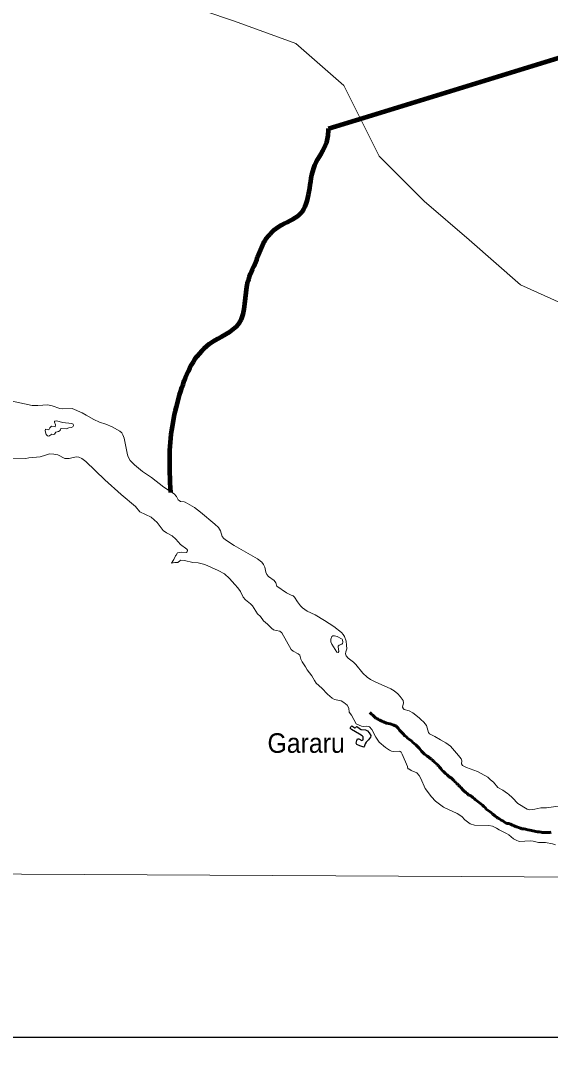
# Model space of a CAD drawing. Extents: x -1643653 to 4543381, y 1624270 to 13878484.
# Drawn here: x 701363 to 714916, y 8889633 to 8915829 of the extents above; entities that cross this region are included whole.
import ezdxf

# ---------------------------------------------------------------- set-up
doc = ezdxf.new("R2010")
doc.units = 0
doc.header["$LTSCALE"] = 200
doc.linetypes.add('LONG_DASH_SHORT_DASH', pattern=[9.9, 6, -1.2, 1.5, -1.2])
for name, color, linetype, lineweight in [('1', 7, 'Continuous', 13), ('21', 7, 'Continuous', 25), ('25', 7, 'Continuous', 13), ('3', 7, 'Continuous', 13), ('57', 7, 'Continuous', 13), ('58', 7, 'Continuous', 13), ('60', 7, 'Continuous', 13), ('7', 7, 'LONG_DASH_SHORT_DASH', 60), ('9', 7, 'Continuous', 90)]:
    doc.layers.add(name, color=color, linetype=linetype, lineweight=lineweight)
doc.layers.add('41', color=7, linetype='Continuous')

msp = doc.modelspace()

# ---------------------------------------------------------------- linework, layer by layer
at = {"layer": '1'}
msp.add_lwpolyline([(564751.7, 8894587.5), (664411.9, 8894209.9), (791388.5, 8893536.2)], dxfattribs=at)
at = {"layer": '21'}
msp.add_lwpolyline([(710323, 8897547.4), (710310.6, 8897510.9), (710262.7, 8897448.5), (710205.4, 8897388.1), (710179.6, 8897340.9), (710149.4, 8897265.1), (710140.8, 8897256.9), (710043.9, 8897288.4), (709961.7, 8897329.1), (709947.6, 8897363.1), (709961.6, 8897429.2), (709984.2, 8897470), (709989.6, 8897472.6), (710012.7, 8897467.5), (710090.3, 8897425.2), (710122.4, 8897447.6), (710126, 8897519.8), (710103.3, 8897545.3), (710035.6, 8897588.8), (709826.1, 8897706.4), (709795.6, 8897744), (709810.8, 8897781.5), (709838, 8897800.1), (709914.9, 8897754.6), (709934.2, 8897760.9), (709942.3, 8897776.2), (709957.1, 8897785.6), (709980.8, 8897774.5), (710029.3, 8897733.8), (710072, 8897710.7), (710184.3, 8897701.5), (710239.2, 8897671.8), (710278.2, 8897623.4), (710322, 8897552.2)], close=True, dxfattribs=at)
at = {"layer": '25'}
for points in [[(699730.1, 8905870.1), (699833.6, 8905937.4), (700049.1, 8906011), (700564.9, 8906093.9), (701005.2, 8906113.6), (701154.5, 8906101.4), (701659.8, 8905992.8), (701803.5, 8905986.5), (702058.9, 8906003.4), (702175.9, 8905983.8), (702373, 8905910.6), (702436.8, 8905905.5), (702682, 8905912.8), (702942.6, 8905799.8), (703043.5, 8905742.3)], [(703043.5, 8905742.3), (703240.1, 8905630.3), (703386.8, 8905567), (703544.9, 8905514.5)], [(703544.9, 8905514.5), (703544.9, 8905514.5), (703708.6, 8905443.2), (703903.3, 8905333.4), (703950.4, 8905293.2), (703983.7, 8905242.4), (704017.5, 8905157.8), (704100.5, 8904727.4), (704116.7, 8904678.1), (704169.6, 8904585.4), (704276.9, 8904471.4), (704483.1, 8904302.2), (704709.8, 8904149.5), (705025.3, 8903904.5), (705294.1, 8903731.4), (705355.9, 8903661.9), (705397.8, 8903579.9), (705416.3, 8903559.4), (705456.6, 8903537.1), (705545.2, 8903528.8), (705574.6, 8903518.8), (705812.1, 8903380.7), (705964.1, 8903265.1), (706335.8, 8902958.3), (706429, 8902870.5), (706478.4, 8902782.6), (706522.3, 8902644.6), (706561.4, 8902592.6), (706627.5, 8902537.3), (706829.4, 8902410.4), (707426.7, 8902069.6), (707536.7, 8901989.7), (707580.8, 8901930.1), (707613.5, 8901857.8), (707638, 8901734), (707661.4, 8901666.3), (707707.1, 8901616.1), (707849, 8901513.6), (707889.3, 8901456.4), (707921.2, 8901374.1), (708164.6, 8901203.2), (708234, 8901164.4), (708282.6, 8901144)], [(702004.3, 8904719), (701870.4, 8904678.1), (701577.9, 8904651), (701498, 8904635.9)], [(703520.5, 8904092.8), (703035.9, 8904557.4), (702930.4, 8904637.9), (702854, 8904670.9), (702784.7, 8904678.3), (702603.6, 8904639.4), (702499.6, 8904635.8), (702318.3, 8904724.9), (702212.1, 8904749.4), (702106.6, 8904750.3), (702004.3, 8904719)], [(701498, 8904635.9), (701073.3, 8904639.9), (700893.6, 8904612.2), (700683.7, 8904613.8), (700499, 8904578.5), (700435.5, 8904574.2), (700368.5, 8904593.8)], [(704418.9, 8903273.5), (704303.8, 8903412.4), (703938.7, 8903713.3), (703520.5, 8904092.8)], [(705417, 8902230.5), (705468.7, 8902243.1), (705601.7, 8902236.3), (705626.1, 8902249.9), (705630.1, 8902294), (705613.1, 8902318.7), (705450.5, 8902433.4), (705338.6, 8902571.8), (705237.8, 8902662.7), (705098.5, 8902732.8), (705008.4, 8902794.2), (704859.8, 8902995.3), (704700.7, 8903136.3), (704418.9, 8903273.5)], [(705223.5, 8901956.6), (705285.9, 8902055.5), (705327.2, 8902145.4), (705340, 8902163.9), (705340, 8902163.9)], [(705340, 8902163.9), (705380.2, 8902221.5), (705417, 8902230.5)], [(706917, 8901328.8), (706845.7, 8901419), (706706.3, 8901570.6), (706577.5, 8901683.7), (706418, 8901776), (706077.6, 8901924.8), (705902.1, 8901964.8), (705769.4, 8901975.3), (705559.8, 8902024.1), (705462.6, 8902034.1), (705436.9, 8902022.7), (705383.9, 8901976.1), (705305.7, 8901975.9), (705223.5, 8901956.6)], [(708884.8, 8898960.2), (708812.9, 8899081.1), (708692, 8899230.3), (708649.9, 8899313.3), (708562.2, 8899440.2), (708534.2, 8899502.9), (708503.8, 8899608.4), (708465.9, 8899644.1), (708336.8, 8899710.3), (708284.4, 8899750.1), (708047.8, 8900175.7), (707990.8, 8900226.5), (707897.1, 8900236.8), (707831, 8900260), (707784.3, 8900295.7), (707679.2, 8900403.7), (707579.3, 8900485.4), (707498.4, 8900600.3), (707426.9, 8900668.2), (707296.2, 8900870.2), (707244.9, 8900923.6), (707114.9, 8901025.9), (707060.8, 8901088.8), (706991.1, 8901234.8), (706917, 8901328.8)], [(708282.6, 8901144), (708331.2, 8901123.5), (708369.6, 8901088.6), (708444.9, 8900971.6), (708520.8, 8900871.2), (708577.2, 8900819.4), (708690.2, 8900735.5), (708901.9, 8900638.8), (709137.2, 8900490.7)], [(709137.2, 8900490.7), (709372.6, 8900342.6), (709571.9, 8900187.3), (709610.7, 8900136.5)], [(709610.7, 8900136.5), (709649.5, 8900085.8), (709687.8, 8899966.6), (709696.9, 8899867.4)], [(709696.9, 8899867.4), (709706, 8899768.3), (709680, 8899695), (709673.6, 8899642.5), (709691.5, 8899588), (709738.8, 8899535.9), (709875.6, 8899429.5), (709875.6, 8899429.5), (709939.8, 8899367.7), (710112.9, 8899145), (710229.9, 8899043.2), (710316.3, 8898983), (710434.5, 8898930.1)], [(709950.2, 8897853.8), (709826.5, 8898078.7), (709765, 8898154.3), (709755.6, 8898257.5), (709714.4, 8898328.8), (709634.6, 8898396.5), (709559.8, 8898439.4), (709395, 8898473.4), (709333.8, 8898506.8), (709214.9, 8898614.3), (709070.8, 8898765.5), (708925, 8898892.5), (708884.8, 8898960.2)], [(710434.5, 8898930.1), (710835, 8898750.5), (710918.4, 8898699.6), (711013.8, 8898623.8), (711070, 8898553.2)], [(711070, 8898553.2), (711126.2, 8898482.6), (711144.3, 8898448), (711158.3, 8898389.2), (711130.3, 8898282.3), (711152.8, 8898240), (711175.8, 8898222.2), (711302.1, 8898183.8), (711391.3, 8898138.3), (711554.3, 8898011), (711603.7, 8897966)], [(711603.7, 8897966), (711680.2, 8897896.3), (711746, 8897808.5), (711799.4, 8897633.4), (711822.1, 8897601.2), (711960, 8897533.9), (712103.8, 8897448.7)], [(710692.4, 8897249.1), (710533.9, 8897388.5), (710451.3, 8897511.8), (710342.9, 8897708), (710286.4, 8897777.2), (710220.4, 8897794.9), (710145.3, 8897789.3), (710079.5, 8897794.7), (709950.2, 8897853.8)], [(712103.8, 8897448.7), (712242.6, 8897366.3), (712359.3, 8897283.4), (712565.7, 8897048.4), (712631.8, 8896958.1), (712647.9, 8896909.4), (712637.9, 8896831.9), (712665.2, 8896790.9), (712768.3, 8896741.4), (713044.9, 8896638.8), (713311.2, 8896489.3), (713385.5, 8896424.1)], [(711124.5, 8897078.8), (711093, 8897127.9), (711068.7, 8897147.8), (711049.5, 8897152.8), (710908.8, 8897146.9), (710849.4, 8897155.7), (710797.6, 8897180.7), (710692.4, 8897249.1)], [(712525.7, 8895564.3), (712179.3, 8895726.8), (711977.5, 8895873.7), (711872.3, 8895986), (711707.5, 8896200.3), (711600.3, 8896454.3), (711553.8, 8896536.9), (711494.9, 8896598.8), (711354.3, 8896661.8), (711292.1, 8896701.3), (711270.5, 8896704.9), (711261.3, 8896763.5), (711124.5, 8897078.8)], [(713385.5, 8896424.1), (713459.8, 8896359), (713569.8, 8896225.6), (713696.9, 8896155.1), (713818.3, 8896075.1), (713842, 8896053.8)], [(713842, 8896053.8), (713946.1, 8895960.1), (714080.1, 8895815.7), (714321.1, 8895672.2), (714384.5, 8895659.7), (714451.9, 8895662.4), (714514.6, 8895674.6)], [(713532.7, 8895186.2), (713435.1, 8895242.8), (713335.4, 8895258.7), (712968.6, 8895262), (712859.7, 8895301.9), (712725.3, 8895401.6), (712648.5, 8895483.1), (712525.7, 8895564.3)], [(714514.6, 8895674.6), (714664.7, 8895703.8), (714810.4, 8895708.8), (715055.3, 8895739.1), (715289.1, 8895748.2), (715407.8, 8895761.9)], [(715039.1, 8894760), (714963.6, 8894786.5), (714790.6, 8894820), (714606.1, 8894818.8), (714473.2, 8894853.3), (714404.1, 8894859.6), (714116.9, 8894843.6), (714034.5, 8894876.8), (713967, 8894916.7), (713850.5, 8895013.2), (713789.1, 8895053.9), (713604, 8895144.8), (713532.7, 8895186.2)]]:
    msp.add_lwpolyline(points, dxfattribs=at)
for points in [[(702679.3, 8905532.6), (702433.7, 8905559), (702292.5, 8905598.5), (702244.4, 8905591.1), (702234.6, 8905581.9), (702232, 8905562.8), (702259.6, 8905493.7), (702249.4, 8905443.2), (702159.4, 8905461.2), (702115.8, 8905419.6), (702084.4, 8905369.4), (702001, 8905388), (701998, 8905341.8), (702023.2, 8905250.2), (702057, 8905211), (702086.6, 8905207.7), (702162.1, 8905255.6), (702214.5, 8905249.9), (702235, 8905255.7), (702269.6, 8905309.9), (702336.8, 8905325.8), (702376.9, 8905350), (702388.8, 8905392.2), (702403.4, 8905405.1), (702532.1, 8905397.2), (702600.3, 8905416.2), (702662.5, 8905423.3), (702700.1, 8905446), (702715.3, 8905477.1), (702706.1, 8905515.4)], [(709580.3, 8899889.8), (709596.2, 8899906.3), (709606, 8899943.5), (709599.7, 8899997.3), (709588.6, 8900017.3), (709459.5, 8900083.7), (709393.7, 8900104.9), (709351.6, 8900105.7), (709323, 8900086.1), (709294.9, 8900014.3), (709301.9, 8899949.1), (709327.1, 8899890.5), (709454.5, 8899688.2), (709485.7, 8899677.3), (709503.8, 8899701.2), (709483.4, 8899821.2), (709487.6, 8899841.5), (709510.1, 8899860.5)]]:
    msp.add_lwpolyline(points, close=True, dxfattribs=at)
at = {"layer": '3', "lineweight": 25}
msp.add_lwpolyline([(563033.9, 9026438.8), (793061.1, 9026438.8), (793495.6, 8889836.8), (563468.3, 8889836.8)], close=True, dxfattribs=at)
at = {"layer": '57'}
for points in [[(689144, 8929202.5), (689669.2, 8928966.4), (689587, 8928308.8), (689587, 8927486.9), (690079.9, 8927240.3), (690244.2, 8926336.2), (690041, 8925616.5), (691577.3, 8925190.3), (692490.7, 8922452), (693614.1, 8922073.4), (696284, 8920209.5), (699037.6, 8918613.1), (702263.2, 8917164.2), (705288.9, 8916332.9), (706839.2, 8915815.2), (708400.1, 8915239.8), (709632.4, 8914171.3), (710536.1, 8912363), (711686.2, 8911212.3), (712836.4, 8910225.9), (714150.8, 8909075.2), (715793.9, 8908335.5)], [(715793.9, 8908335.5), (714150.8, 8909075.2), (712836.4, 8910225.9), (711686.2, 8911212.3), (710536.1, 8912363), (709632.4, 8914171.3), (708400.1, 8915239.8), (706839.2, 8915815.2), (705288.9, 8916332.9), (702263.2, 8917164.2), (699037.6, 8918613.1), (696284, 8920209.5), (693614.1, 8922073.4), (692490.7, 8922452), (691577.3, 8925190.3), (690041, 8925616.5), (690244.2, 8926336.2), (690079.9, 8927240.3), (689587, 8927486.9), (689587, 8928308.8), (689669.2, 8928966.4), (689144, 8929202.5)], [(703043.5, 8905742.3), (702942.6, 8905799.8), (702682, 8905912.8), (702436.8, 8905905.5), (702373, 8905910.6), (702175.9, 8905983.8), (702058.9, 8906003.4), (701803.5, 8905986.5), (701659.8, 8905992.8), (701154.5, 8906101.4), (701005.2, 8906113.6), (700564.9, 8906093.9), (700049.1, 8906011), (699833.6, 8905937.4), (699730.1, 8905870.1)], [(699730.1, 8905870.1), (699833.6, 8905937.4), (700049.1, 8906011), (700564.9, 8906093.9), (701005.2, 8906113.6), (701154.5, 8906101.4), (701659.8, 8905992.8), (701803.5, 8905986.5), (702058.9, 8906003.4), (702175.9, 8905983.8), (702373, 8905910.6), (702436.8, 8905905.5), (702682, 8905912.8), (702942.6, 8905799.8), (703043.5, 8905742.3)], [(703544.9, 8905514.5), (703386.8, 8905567), (703240.1, 8905630.3), (703043.5, 8905742.3)], [(703043.5, 8905742.3), (703240.1, 8905630.3), (703386.8, 8905567), (703544.9, 8905514.5)], [(708282.6, 8901144), (708234, 8901164.4), (708164.6, 8901203.2), (707921.2, 8901374.1), (707889.3, 8901456.4), (707849, 8901513.6), (707707.1, 8901616.1), (707661.4, 8901666.3), (707638, 8901734), (707613.5, 8901857.8), (707580.8, 8901930.1), (707536.7, 8901989.7), (707426.7, 8902069.6), (706829.4, 8902410.4), (706627.5, 8902537.3), (706561.4, 8902592.6), (706522.3, 8902644.6), (706478.4, 8902782.6), (706429, 8902870.5), (706335.8, 8902958.3), (705964.1, 8903265.1), (705812.1, 8903380.7), (705574.6, 8903518.8), (705545.2, 8903528.8), (705456.6, 8903537.1), (705416.3, 8903559.4), (705397.8, 8903579.9), (705355.9, 8903661.9), (705294.1, 8903731.4), (705025.3, 8903904.5), (704709.8, 8904149.5), (704483.1, 8904302.2), (704276.9, 8904471.4), (704169.6, 8904585.4), (704116.7, 8904678.1), (704100.5, 8904727.4), (704017.5, 8905157.8), (703983.7, 8905242.4), (703950.4, 8905293.2), (703903.3, 8905333.4), (703708.6, 8905443.2), (703544.9, 8905514.5), (703544.9, 8905514.5)], [(703544.9, 8905514.5), (703544.9, 8905514.5), (703708.6, 8905443.2), (703903.3, 8905333.4), (703950.4, 8905293.2), (703983.7, 8905242.4), (704017.5, 8905157.8), (704100.5, 8904727.4), (704116.7, 8904678.1), (704169.6, 8904585.4), (704276.9, 8904471.4), (704483.1, 8904302.2), (704709.8, 8904149.5), (705025.3, 8903904.5), (705294.1, 8903731.4), (705355.9, 8903661.9), (705397.8, 8903579.9), (705416.3, 8903559.4), (705456.6, 8903537.1), (705545.2, 8903528.8), (705574.6, 8903518.8), (705812.1, 8903380.7), (705964.1, 8903265.1), (706335.8, 8902958.3), (706429, 8902870.5), (706478.4, 8902782.6), (706522.3, 8902644.6), (706561.4, 8902592.6), (706627.5, 8902537.3), (706829.4, 8902410.4), (707426.7, 8902069.6), (707536.7, 8901989.7), (707580.8, 8901930.1), (707613.5, 8901857.8), (707638, 8901734), (707661.4, 8901666.3), (707707.1, 8901616.1), (707849, 8901513.6), (707889.3, 8901456.4), (707921.2, 8901374.1), (708164.6, 8901203.2), (708234, 8901164.4), (708282.6, 8901144)], [(709137.2, 8900490.7), (708901.9, 8900638.8), (708690.2, 8900735.5), (708577.2, 8900819.4), (708520.8, 8900871.2), (708444.9, 8900971.6), (708369.6, 8901088.6), (708331.2, 8901123.5), (708282.6, 8901144)], [(708282.6, 8901144), (708331.2, 8901123.5), (708369.6, 8901088.6), (708444.9, 8900971.6), (708520.8, 8900871.2), (708577.2, 8900819.4), (708690.2, 8900735.5), (708901.9, 8900638.8), (709137.2, 8900490.7)], [(709610.7, 8900136.5), (709571.9, 8900187.3), (709372.6, 8900342.6), (709137.2, 8900490.7)], [(709137.2, 8900490.7), (709372.6, 8900342.6), (709571.9, 8900187.3), (709610.7, 8900136.5)], [(709696.9, 8899867.4), (709687.8, 8899966.6), (709649.5, 8900085.8), (709610.7, 8900136.5)], [(709610.7, 8900136.5), (709649.5, 8900085.8), (709687.8, 8899966.6), (709696.9, 8899867.4)], [(710434.5, 8898930.1), (710316.3, 8898983), (710229.9, 8899043.2), (710112.9, 8899145), (709939.8, 8899367.7), (709875.6, 8899429.5), (709875.6, 8899429.5), (709738.8, 8899535.9), (709691.5, 8899588), (709673.6, 8899642.5), (709680, 8899695), (709706, 8899768.3), (709696.9, 8899867.4)], [(709696.9, 8899867.4), (709706, 8899768.3), (709680, 8899695), (709673.6, 8899642.5), (709691.5, 8899588), (709738.8, 8899535.9), (709875.6, 8899429.5), (709875.6, 8899429.5), (709939.8, 8899367.7), (710112.9, 8899145), (710229.9, 8899043.2), (710316.3, 8898983), (710434.5, 8898930.1)], [(711070, 8898553.2), (711013.8, 8898623.8), (710918.4, 8898699.6), (710835, 8898750.5), (710434.5, 8898930.1)], [(710434.5, 8898930.1), (710835, 8898750.5), (710918.4, 8898699.6), (711013.8, 8898623.8), (711070, 8898553.2)], [(711603.7, 8897966), (711554.3, 8898011), (711391.3, 8898138.3), (711302.1, 8898183.8), (711175.8, 8898222.2), (711152.8, 8898240), (711130.3, 8898282.3), (711158.3, 8898389.2), (711144.3, 8898448), (711126.2, 8898482.6), (711070, 8898553.2)], [(711070, 8898553.2), (711126.2, 8898482.6), (711144.3, 8898448), (711158.3, 8898389.2), (711130.3, 8898282.3), (711152.8, 8898240), (711175.8, 8898222.2), (711302.1, 8898183.8), (711391.3, 8898138.3), (711554.3, 8898011), (711603.7, 8897966)], [(712103.8, 8897448.7), (711960, 8897533.9), (711822.1, 8897601.2), (711799.4, 8897633.4), (711746, 8897808.5), (711680.2, 8897896.3), (711603.7, 8897966)], [(711603.7, 8897966), (711680.2, 8897896.3), (711746, 8897808.5), (711799.4, 8897633.4), (711822.1, 8897601.2), (711960, 8897533.9), (712103.8, 8897448.7)], [(713385.5, 8896424.1), (713311.2, 8896489.3), (713044.9, 8896638.8), (712768.3, 8896741.4), (712665.2, 8896790.9), (712637.9, 8896831.9), (712647.9, 8896909.4), (712631.8, 8896958.1), (712565.7, 8897048.4), (712359.3, 8897283.4), (712242.6, 8897366.3), (712103.8, 8897448.7)], [(712103.8, 8897448.7), (712242.6, 8897366.3), (712359.3, 8897283.4), (712565.7, 8897048.4), (712631.8, 8896958.1), (712647.9, 8896909.4), (712637.9, 8896831.9), (712665.2, 8896790.9), (712768.3, 8896741.4), (713044.9, 8896638.8), (713311.2, 8896489.3), (713385.5, 8896424.1)], [(713842, 8896053.8), (713818.3, 8896075.1), (713696.9, 8896155.1), (713569.8, 8896225.6), (713459.8, 8896359), (713385.5, 8896424.1)], [(713385.5, 8896424.1), (713459.8, 8896359), (713569.8, 8896225.6), (713696.9, 8896155.1), (713818.3, 8896075.1), (713842, 8896053.8)], [(714514.6, 8895674.6), (714451.9, 8895662.4), (714384.5, 8895659.7), (714321.1, 8895672.2), (714080.1, 8895815.7), (713946.1, 8895960.1), (713842, 8896053.8)], [(713842, 8896053.8), (713946.1, 8895960.1), (714080.1, 8895815.7), (714321.1, 8895672.2), (714384.5, 8895659.7), (714451.9, 8895662.4), (714514.6, 8895674.6)], [(715407.8, 8895761.9), (715289.1, 8895748.2), (715055.3, 8895739.1), (714810.4, 8895708.8), (714664.7, 8895703.8), (714514.6, 8895674.6)], [(714514.6, 8895674.6), (714664.7, 8895703.8), (714810.4, 8895708.8), (715055.3, 8895739.1), (715289.1, 8895748.2), (715407.8, 8895761.9)]]:
    msp.add_lwpolyline(points, dxfattribs=at)
at = {"layer": '58'}
msp.add_lwpolyline([(689144, 8929202.5), (689669.2, 8928966.4), (689587, 8928308.8), (689627.4, 8927720.4), (689993.2, 8927106.3), (690118.7, 8926721.2), (690041, 8925616.5), (691751.9, 8925025.5), (691997.1, 8924315.7), (691944.4, 8923370.1), (692490.7, 8922452), (693614.1, 8922073.4), (696284, 8920209.5), (699037.6, 8918613.1), (702263.2, 8917164.2), (705288.9, 8916332.9), (706839.2, 8915815.2), (708400.1, 8915239.8), (709632.4, 8914171.3), (710536.1, 8912363), (711686.2, 8911212.3), (712836.4, 8910225.9), (714150.8, 8909075.2), (715793.9, 8908335.5)], dxfattribs=at)
at = {"layer": '60', "lineweight": 25}
msp.add_spline([(814781, 9009175.5), (814787.2, 9009173.4), (814796.9, 9009173.4), (814799.4, 9009172.4), (814805.1, 9009174.5), (814805.6, 9009176.5), (814811.7, 9009179.5), (814811.7, 9009179.5), (814801.5, 9009181), (814790.7, 9009181.5), (814784.1, 9009183.1), (814777.4, 9009185.1), (814778.4, 9009175.5)], degree=3, dxfattribs=at)
at = {"layer": '7'}
for points in [[(711474.4, 8897314.1), (711433.6, 8897355), (711398, 8897378), (711370, 8897413.8), (711308.9, 8897454.7), (711270.7, 8897477.7), (711230, 8897521.1), (711189.3, 8897549.2), (711148.6, 8897600.3), (711112.9, 8897631), (711056.9, 8897694.9), (711016.2, 8897746.1), (710965.3, 8897792.1), (710911.8, 8897817.6), (710817.7, 8897856), (710718.5, 8897873.8), (710647.2, 8897904.5), (710598.8, 8897925), (710555.6, 8897945.4), (710507.2, 8897965.9), (710481.8, 8897986.3), (710448.7, 8898001.7), (710413.1, 8898034.9), (710374.9, 8898073.2), (710334.2, 8898098.8), (710296.3, 8898144.4)], [(712701.2, 8896140.8), (712675.8, 8896166.4), (712632.5, 8896220.1), (712599.4, 8896243.1), (712581.6, 8896276.3), (712546, 8896294.2), (712525.6, 8896327.4), (712487.4, 8896347.9), (712467.1, 8896388.8), (712431.4, 8896414.3), (712375.4, 8896475.7), (712327.1, 8896498.7), (712276.2, 8896547.2), (712230.3, 8896585.6), (712176.9, 8896636.7), (712146.3, 8896664.8), (712110.7, 8896708.3), (712075.1, 8896746.6), (712052.2, 8896784.9), (712016.5, 8896805.4), (711996.2, 8896843.7), (711960.5, 8896861.6), (711924.9, 8896910.2), (711889.3, 8896928.1), (711866.3, 8896958.8), (711830.7, 8896976.7), (711795.1, 8897009.9), (711759.5, 8897027.8), (711718.7, 8897061), (711695.8, 8897081.5), (711657.6, 8897112.1), (711619.5, 8897158.2), (711594, 8897186.3), (711555.8, 8897232.3), (711532.9, 8897257.8), (711497.3, 8897291.1), (711474.4, 8897314.1)], [(714935.7, 8895082.6), (714900.1, 8895077.5), (714841.5, 8895077.5), (714803.3, 8895077.5), (714762.7, 8895077.5), (714739.7, 8895077.5), (714701.6, 8895080), (714673.6, 8895082.6), (714625.2, 8895090.3), (714582, 8895097.9), (714541.3, 8895105.6), (714503.1, 8895113.3), (714464.9, 8895120.9), (714431.8, 8895128.6), (714391.1, 8895136.3), (714332.6, 8895143.9), (714279.2, 8895159.3), (714230.8, 8895166.9), (714185, 8895166.9), (714144.3, 8895187.4), (714096, 8895205.3), (714055.2, 8895220.6), (714034.9, 8895225.7), (714004.3, 8895241.1), (713984, 8895246.2), (713945.8, 8895264.1), (713922.9, 8895269.2), (713889.8, 8895289.6), (713851.6, 8895307.5), (713808.4, 8895310.1), (713762.6, 8895328), (713732, 8895345.9), (713693.9, 8895376.5), (713653.1, 8895391.9), (713612.4, 8895425.1), (713569.2, 8895440.4), (713541.2, 8895471.1), (713503, 8895496.7), (713467.3, 8895527.3), (713429.2, 8895547.8), (713403.7, 8895581), (713370.6, 8895601.5), (713324.8, 8895642.4), (713273.9, 8895670.5), (713248.5, 8895716.5), (713210.3, 8895739.5), (713177.2, 8895775.3), (713131.4, 8895811.1), (713098.3, 8895831.5), (713057.6, 8895869.9), (713032.1, 8895885.2), (712991.4, 8895918.4), (712968.5, 8895933.8), (712930.3, 8895972.1), (712871.8, 8896020.7), (712828.5, 8896033.5), (712787.8, 8896074.3), (712747.1, 8896094.8), (712701.2, 8896140.8)]]:
    msp.add_lwpolyline(points, dxfattribs=at)
at = {"layer": '9'}
for p, q in [((710134.6, 8913345.1), (715561.4, 8915010.8)), ((709242.2, 8913071.2), (710135.7, 8913345.4))]:
    msp.add_line(p, q, dxfattribs=at)
msp.add_spline([(705207.9, 8903769.6), (705180.7, 8904747.4), (705463.8, 8906360), (706198.7, 8907564.6), (706955.5, 8908091.1), (707178.8, 8909156.3), (707379.5, 8909664.2), (707580.3, 8910146.8), (707959.3, 8910554.8), (708516.4, 8910888.1), (708891.3, 8912131.7), (709193.2, 8912716.3), (709242.2, 8913071.2)], degree=3, dxfattribs=at)

# ---------------------------------------------------------------- texts
at = {"layer": '41', "width": 0.95}
msp.add_text('Gararu', height=500, dxfattribs=at).set_placement((707678.8, 8897112.8))

doc.saveas('drawing.dxf')
